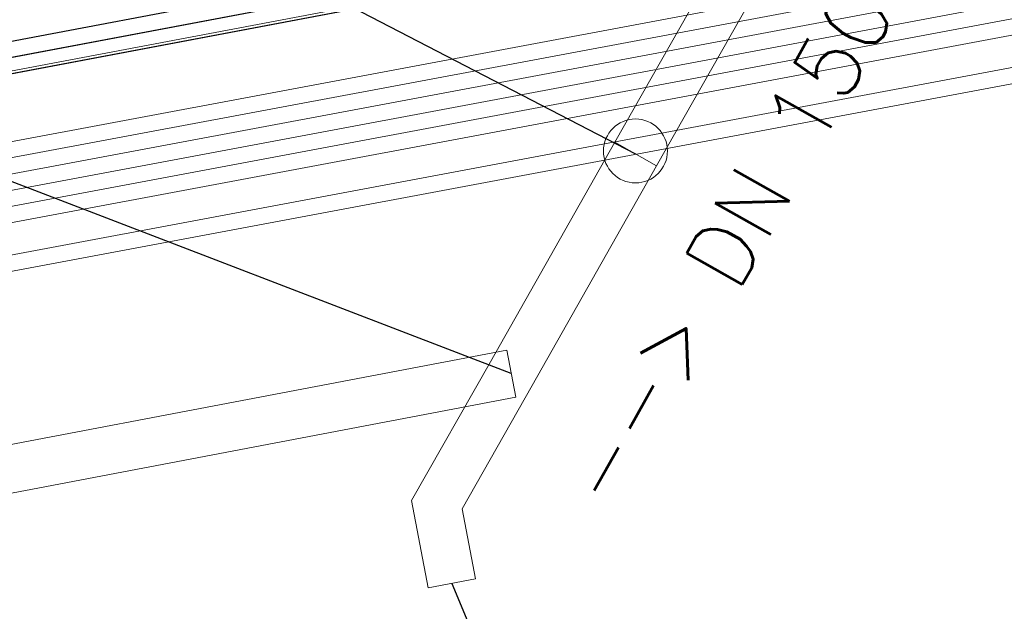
# Model space of a CAD drawing. Header units: metres. Extents: x -502 to 161, y -108 to 174.
# Tile 350 of 656: x -149.32 to -146.24, y -34.16 to -32.31. Entities that reach past the tile are written whole.
import ezdxf

# ---------------------------------------------------------------- set-up
doc = ezdxf.new("R2010")
doc.units = ezdxf.units.M
doc.header["$LTSCALE"] = 0.1
for name, color, linetype in [('BRI31-005.05-5p02-Koordinierung Lageplan 4. BA ZOB West 2022-06-15', 7, 'Continuous'), ('BRI31-005.06-5f07-Koordinierung Lageplan 4. BA ZOB Fernbusbahnh', 7, 'Continuous'), ('BRI32-005.02-5f05-Koordinierung Schemaplan 4 BA ZOB Teilbereich', 7, 'Continuous'), ('BRI32-005.03-5f06-Koordinierung Schemaplan 4 BA ZOB Teilbereich 2 Ost - Bahnhofsallee 2023-01-21', 7, 'Continuous')]:
    doc.layers.add(name, color=color, linetype=linetype)
doc.styles.add('Txt', font='txt_____.ttf')

msp = doc.modelspace()

# ---------------------------------------------------------------- linework, layer by layer
at = {"layer": 'BRI31-005.05-5p02-Koordinierung Lageplan 4. BA ZOB West 2022-06-15', "color": 1, "linetype": 'Continuous', "lineweight": 25, "true_color": 0xff0000, "transparency": 33554687}
for p, q in [((-147.3951, -32.727), (-150.1034, -31.3232)), ((-147.7841, -33.414), (-152.1884, -31.7222)), ((-147.9701, -34.07), (-146.4499, -37.7424))]:
    msp.add_line(p, q, dxfattribs=at)
at = {"layer": 'BRI31-005.05-5p02-Koordinierung Lageplan 4. BA ZOB West 2022-06-15', "color": 250, "linetype": 'Continuous', "lineweight": 25, "true_color": 0x333333, "transparency": 33554687, "flags": 128}
for points in [[(-56.5667, -14.3244), (-56.9487, -14.6244), (-57.8377, -15.3484), (-58.3257, -15.4954), (-59.9937, -15.7044), (-61.6697, -15.9144), (-63.7887, -16.4534), (-69.5837, -17.4834), (-75.3287, -18.4234), (-81.5687, -19.5644), (-84.6457, -20.1594), (-93.6297, -21.6994), (-104.3877, -23.8594), (-121.7187, -27.1554), (-122.6217, -27.3224), (-126.1537, -27.9814), (-137.6357, -30.1594), (-150.2927, -32.5534), (-151.8867, -32.8594), (-157.0417, -33.8394), (-163.2567, -32.9244), (-174.3647, -31.3244), (-178.3997, -30.6854)], [(-56.5467, -14.3734), (-56.9177, -14.6634), (-57.8137, -15.3934), (-58.3107, -15.5434), (-58.9957, -15.6304), (-59.9877, -15.7544), (-61.6607, -15.9634), (-63.7777, -16.5024), (-69.5757, -17.5324), (-75.3197, -18.4724), (-81.5597, -19.6134), (-84.6367, -20.2084), (-93.6207, -21.7484), (-104.3777, -23.9084), (-121.7097, -27.2044), (-122.6127, -27.3714), (-126.1447, -28.0304), (-137.6267, -30.2084), (-150.2837, -32.6024), (-151.8777, -32.9084), (-157.0407, -33.8904), (-163.2637, -32.9734), (-174.3717, -31.3734), (-178.4067, -30.7344)], [(-56.5277, -14.4214), (-56.8867, -14.7024), (-57.7897, -15.4384), (-58.2967, -15.5914), (-58.9897, -15.6804), (-59.9817, -15.8044), (-61.6517, -16.0124), (-63.7667, -16.5514), (-69.5677, -17.5814), (-75.3107, -18.5214), (-81.5507, -19.6624), (-84.6277, -20.2574), (-93.6117, -21.7974), (-104.3677, -23.9574), (-121.7007, -27.2534), (-122.6037, -27.4204), (-126.1357, -28.0794), (-137.6177, -30.2574), (-150.2747, -32.6514), (-151.8687, -32.9574), (-154.1107, -33.3844)]]:
    msp.add_lwpolyline(points, dxfattribs=at)
at = {"layer": 'BRI31-005.05-5p02-Koordinierung Lageplan 4. BA ZOB West 2022-06-15', "color": 7, "linetype": 'Continuous', "lineweight": 13, "transparency": 33554687, "flags": 128}
for points in [[(-61.4667, -16.5364), (-61.8967, -16.5874), (-64.8047, -17.0724), (-67.0677, -17.3534), (-81.2107, -19.8354), (-82.4137, -20.0454), (-83.9977, -20.3754), (-88.8717, -21.3944), (-93.5607, -22.0544), (-96.7847, -22.7254), (-98.7487, -23.1054), (-104.2927, -24.2564), (-104.8637, -24.3634), (-122.5617, -27.6464), (-126.0927, -28.3114), (-137.5747, -30.4814), (-151.2867, -33.0514), (-152.1117, -33.2054), (-156.9627, -34.1054), (-163.4867, -33.2114), (-174.4007, -31.5814), (-178.4277, -30.8814)], [(-61.4607, -16.5864), (-61.8897, -16.6374), (-64.7977, -17.1214), (-67.0607, -17.4024), (-81.2017, -19.8844), (-82.4047, -20.0944), (-83.9877, -20.4244), (-88.8627, -21.4434), (-93.5517, -22.1034), (-96.7747, -22.7744), (-98.7387, -23.1544), (-104.2827, -24.3054), (-104.8547, -24.4124), (-122.5527, -27.6954), (-126.0837, -28.3604), (-137.5657, -30.5304), (-151.2777, -33.1004), (-152.1027, -33.2544), (-156.9617, -34.1564), (-163.4937, -33.2604), (-174.4077, -31.6304), (-178.4347, -30.9304)], [(-178.4417, -30.9794), (-174.4147, -31.6794), (-163.5007, -33.3094), (-156.9607, -34.2074), (-152.0937, -33.3034), (-151.2687, -33.1494), (-137.5567, -30.5794), (-126.0747, -28.4094), (-122.5437, -27.7444), (-104.8457, -24.4614), (-104.2727, -24.3544), (-98.7287, -23.2034), (-96.7647, -22.8234), (-93.5427, -22.1524), (-88.8537, -21.4924), (-83.9777, -20.4734), (-82.3957, -20.1434), (-81.1927, -19.9334), (-67.0537, -17.4514), (-64.7907, -17.1704), (-61.8827, -16.6874), (-61.4547, -16.6364)], [(-61.4487, -16.6864), (-61.8757, -16.7374), (-64.7837, -17.2194), (-67.0467, -17.5004), (-81.1837, -19.9824), (-82.3867, -20.1924), (-83.9677, -20.5224), (-88.8447, -21.5414), (-93.5337, -22.2014), (-96.7547, -22.8724), (-98.7187, -23.2524), (-104.2627, -24.4034), (-104.8367, -24.5104), (-122.5347, -27.7934), (-126.0657, -28.4584), (-137.5477, -30.6284), (-151.2597, -33.1984), (-152.0847, -33.3524), (-156.9597, -34.2584), (-163.5077, -33.3584), (-174.4217, -31.7284), (-178.4487, -31.0284)], [(-178.4557, -31.0774), (-174.4287, -31.7774), (-163.5147, -33.4074), (-156.9587, -34.3094), (-152.0757, -33.4014), (-151.2507, -33.2474), (-137.5387, -30.6774), (-126.0567, -28.5074), (-122.5257, -27.8424), (-104.8277, -24.5594), (-104.2527, -24.4524), (-98.7087, -23.3014), (-96.7447, -22.9214), (-93.5247, -22.2504), (-88.8357, -21.5904), (-83.9577, -20.5714), (-82.3777, -20.2414), (-81.1747, -20.0314), (-67.0397, -17.5494), (-64.7767, -17.2684), (-61.8687, -16.7874), (-61.4427, -16.7364)], [(-178.4627, -31.1264), (-174.4357, -31.8264), (-163.5217, -33.4564), (-156.9577, -34.3604), (-152.0667, -33.4504), (-151.2417, -33.2964), (-137.5297, -30.7264), (-126.0477, -28.5564), (-122.5167, -27.8914), (-104.8187, -24.6084), (-104.2427, -24.5014), (-98.6987, -23.3504), (-96.7347, -22.9704), (-93.5157, -22.2994), (-88.8267, -21.6394), (-83.9477, -20.6204), (-82.3687, -20.2904), (-81.1657, -20.0804), (-67.0327, -17.5984), (-64.7697, -17.3174), (-61.8617, -16.8374), (-61.4367, -16.7864)], [(-96.7147, -23.0684), (-98.6787, -23.4484), (-104.2227, -24.5994), (-104.8007, -24.7064), (-122.4987, -27.9894), (-126.0287, -28.6544), (-137.5117, -30.8244), (-151.2237, -33.3944), (-152.0487, -33.5484), (-156.9557, -34.4624), (-163.5357, -33.5544), (-174.4497, -31.9244), (-178.4697, -31.1754)], [(-96.7047, -23.1184), (-98.6687, -23.4984), (-104.2127, -24.6474), (-104.7917, -24.7554), (-122.4897, -28.0384), (-126.0197, -28.7034), (-137.5027, -30.8734), (-151.2147, -33.4434), (-152.0397, -33.5974), (-156.9547, -34.5134), (-163.5427, -33.6034), (-174.4567, -31.9734), (-178.4767, -31.2244)]]:
    msp.add_lwpolyline(points, dxfattribs=at)
at = {"layer": 'BRI31-005.05-5p02-Koordinierung Lageplan 4. BA ZOB West 2022-06-15', "color": 35, "linetype": 'Continuous', "lineweight": 13, "true_color": 0x99724c, "transparency": 33554687, "flags": 128}
msp.add_lwpolyline([(-93.6127, -21.7884), (-104.3697, -23.9484), (-121.7017, -27.2444), (-122.6047, -27.4114), (-126.1367, -28.0704), (-137.6187, -30.2484), (-150.2757, -32.6424), (-151.8707, -32.9484), (-154.1167, -33.3754), (-154.2567, -33.5434), (-154.3317, -33.7634), (-154.1997, -34.4534), (-153.5657, -37.8804), (-153.2087, -40.8104), (-153.0367, -41.2454), (-151.5157, -44.7774), (-150.4287, -47.2014), (-149.9687, -47.5874), (-147.5347, -48.6044)], dxfattribs=at)
at = {"layer": 'BRI31-005.05-5p02-Koordinierung Lageplan 4. BA ZOB West 2022-06-15', "color": 1, "linetype": 'Continuous', "lineweight": 18, "true_color": 0xff0000, "transparency": 33554687, "flags": 128}
for points in [[(-147.3299, -32.764), (-146.3139, -30.974), (-146.4443, -30.9), (-147.4603, -32.69)], [(-147.7189, -33.451), (-147.3299, -32.764), (-147.4604, -32.69), (-147.8494, -33.377)], [(-155.0051, -34.8647), (-147.7701, -33.4877), (-147.7981, -33.3403), (-155.0331, -34.7173)], [(-147.8493, -33.3769), (-148.096, -33.811), (-148.0438, -34.0841)], [(-147.7189, -33.4511), (-147.9383, -33.837), (-147.9383, -33.837), (-147.8964, -34.0559), (-148.0438, -34.0841), (-148.096, -33.811), (-148.096, -33.811), (-147.8493, -33.3769)], [(-147.7189, -33.4511), (-147.9383, -33.837), (-147.8964, -34.0559)]]:
    msp.add_lwpolyline(points, dxfattribs=at)
at = {"layer": 'BRI31-005.05-5p02-Koordinierung Lageplan 4. BA ZOB West 2022-06-15', "color": 1, "linetype": 'Continuous', "lineweight": 18, "true_color": 0xff0000, "transparency": 33554687}
msp.add_circle((-147.3959, -32.7173), 0.1, dxfattribs=at)
at = {"layer": 'BRI31-005.06-5f07-Koordinierung Lageplan 4. BA ZOB Fernbusbahnh', "color": 250, "linetype": 'Continuous', "lineweight": 20, "true_color": 0x333333, "transparency": 33554687, "flags": 128}
for points in [[(-56.5667, -14.3244), (-56.9487, -14.6244), (-57.8377, -15.3484), (-58.3257, -15.4954), (-59.9937, -15.7044), (-61.6697, -15.9144), (-63.7887, -16.4534), (-69.5837, -17.4834), (-75.3287, -18.4234), (-81.5687, -19.5644), (-84.6457, -20.1594), (-93.6297, -21.6994), (-104.3877, -23.8594), (-121.7187, -27.1554), (-122.6217, -27.3224), (-126.1537, -27.9814), (-137.6357, -30.1594), (-150.2927, -32.5534), (-151.8867, -32.8594), (-157.0417, -33.8394), (-163.2567, -32.9244), (-174.3647, -31.3244), (-178.3997, -30.6854)], [(-56.5467, -14.3734), (-56.9177, -14.6634), (-57.8137, -15.3934), (-58.3107, -15.5434), (-58.9957, -15.6304), (-59.9877, -15.7544), (-61.6607, -15.9634), (-63.7777, -16.5024), (-69.5757, -17.5324), (-75.3197, -18.4724), (-81.5597, -19.6134), (-84.6367, -20.2084), (-93.6207, -21.7484), (-104.3777, -23.9084), (-121.7097, -27.2044), (-122.6127, -27.3714), (-126.1447, -28.0304), (-137.6267, -30.2084), (-150.2837, -32.6024), (-151.8777, -32.9084), (-157.0407, -33.8904), (-163.2637, -32.9734), (-174.3717, -31.3734), (-178.4067, -30.7344)]]:
    msp.add_lwpolyline(points, dxfattribs=at)
at = {"layer": 'BRI31-005.06-5f07-Koordinierung Lageplan 4. BA ZOB Fernbusbahnh', "color": 7, "linetype": 'Continuous', "lineweight": 9, "transparency": 33554687, "flags": 128}
for points in [[(-61.4667, -16.5364), (-61.8967, -16.5874), (-64.8047, -17.0724), (-67.0677, -17.3534), (-81.2107, -19.8354), (-82.4137, -20.0454), (-83.9977, -20.3754), (-88.8717, -21.3944), (-93.5607, -22.0544), (-96.7847, -22.7254), (-98.7487, -23.1054), (-104.2927, -24.2564), (-104.8637, -24.3634), (-122.5617, -27.6464), (-126.0927, -28.3114), (-137.5747, -30.4814), (-151.2867, -33.0514), (-152.1117, -33.2054), (-156.9627, -34.1054), (-163.4867, -33.2114), (-174.4007, -31.5814), (-178.4277, -30.8814)], [(-61.4607, -16.5864), (-61.8897, -16.6374), (-64.7977, -17.1214), (-67.0607, -17.4024), (-81.2017, -19.8844), (-82.4047, -20.0944), (-83.9877, -20.4244), (-88.8627, -21.4434), (-93.5517, -22.1034), (-96.7747, -22.7744), (-98.7387, -23.1544), (-104.2827, -24.3054), (-104.8547, -24.4124), (-122.5527, -27.6954), (-126.0837, -28.3604), (-137.5657, -30.5304), (-151.2777, -33.1004), (-152.1027, -33.2544), (-156.9617, -34.1564), (-163.4937, -33.2604), (-174.4077, -31.6304), (-178.4347, -30.9304)], [(-178.4417, -30.9794), (-174.4147, -31.6794), (-163.5007, -33.3094), (-156.9607, -34.2074), (-152.0937, -33.3034), (-151.2687, -33.1494), (-137.5567, -30.5794), (-126.0747, -28.4094), (-122.5437, -27.7444), (-104.8457, -24.4614), (-104.2727, -24.3544), (-98.7287, -23.2034), (-96.7647, -22.8234), (-93.5427, -22.1524), (-88.8537, -21.4924), (-83.9777, -20.4734), (-82.3957, -20.1434), (-81.1927, -19.9334), (-67.0537, -17.4514), (-64.7907, -17.1704), (-61.8827, -16.6874), (-61.4547, -16.6364)], [(-61.4487, -16.6864), (-61.8757, -16.7374), (-64.7837, -17.2194), (-67.0467, -17.5004), (-81.1837, -19.9824), (-82.3867, -20.1924), (-83.9677, -20.5224), (-88.8447, -21.5414), (-93.5337, -22.2014), (-96.7547, -22.8724), (-98.7187, -23.2524), (-104.2627, -24.4034), (-104.8367, -24.5104), (-122.5347, -27.7934), (-126.0657, -28.4584), (-137.5477, -30.6284), (-151.2597, -33.1984), (-152.0847, -33.3524), (-156.9597, -34.2584), (-163.5077, -33.3584), (-174.4217, -31.7284), (-178.4487, -31.0284)], [(-178.4557, -31.0774), (-174.4287, -31.7774), (-163.5147, -33.4074), (-156.9587, -34.3094), (-152.0757, -33.4014), (-151.2507, -33.2474), (-137.5387, -30.6774), (-126.0567, -28.5074), (-122.5257, -27.8424), (-104.8277, -24.5594), (-104.2527, -24.4524), (-98.7087, -23.3014), (-96.7447, -22.9214), (-93.5247, -22.2504), (-88.8357, -21.5904), (-83.9577, -20.5714), (-82.3777, -20.2414), (-81.1747, -20.0314), (-67.0397, -17.5494), (-64.7767, -17.2684), (-61.8687, -16.7874), (-61.4427, -16.7364)], [(-178.4627, -31.1264), (-174.4357, -31.8264), (-163.5217, -33.4564), (-156.9577, -34.3604), (-152.0667, -33.4504), (-151.2417, -33.2964), (-137.5297, -30.7264), (-126.0477, -28.5564), (-122.5167, -27.8914), (-104.8187, -24.6084), (-104.2427, -24.5014), (-98.6987, -23.3504), (-96.7347, -22.9704), (-93.5157, -22.2994), (-88.8267, -21.6394), (-83.9477, -20.6204), (-82.3687, -20.2904), (-81.1657, -20.0804), (-67.0327, -17.5984), (-64.7697, -17.3174), (-61.8617, -16.8374), (-61.4367, -16.7864)], [(-96.7147, -23.0684), (-98.6787, -23.4484), (-104.2227, -24.5994), (-104.8007, -24.7064), (-122.4987, -27.9894), (-126.0287, -28.6544), (-137.5117, -30.8244), (-151.2237, -33.3944), (-152.0487, -33.5484), (-156.9557, -34.4624), (-163.5357, -33.5544), (-174.4497, -31.9244), (-178.4697, -31.1754)], [(-96.7047, -23.1184), (-98.6687, -23.4984), (-104.2127, -24.6474), (-104.7917, -24.7554), (-122.4897, -28.0384), (-126.0197, -28.7034), (-137.5027, -30.8734), (-151.2147, -33.4434), (-152.0397, -33.5974), (-156.9547, -34.5134), (-163.5427, -33.6034), (-174.4567, -31.9734), (-178.4767, -31.2244)]]:
    msp.add_lwpolyline(points, dxfattribs=at)
at = {"layer": 'BRI32-005.02-5f05-Koordinierung Schemaplan 4 BA ZOB Teilbereich', "color": 250, "linetype": 'Continuous', "lineweight": 25, "true_color": 0x333333, "transparency": 33554687, "flags": 128}
for points in [[(-56.5667, -14.3244), (-56.9487, -14.6244), (-57.8377, -15.3484), (-58.3257, -15.4954), (-59.9937, -15.7044), (-61.6697, -15.9144), (-63.7887, -16.4534), (-69.5837, -17.4834), (-75.3287, -18.4234), (-81.5687, -19.5644), (-84.6457, -20.1594), (-93.6297, -21.6994), (-104.3877, -23.8594), (-121.7187, -27.1554), (-122.6217, -27.3224), (-126.1537, -27.9814), (-137.6357, -30.1594), (-150.2927, -32.5534), (-151.8867, -32.8594), (-157.0417, -33.8394), (-163.2567, -32.9244), (-174.3647, -31.3244), (-178.3997, -30.6854)], [(-56.5467, -14.3734), (-56.9177, -14.6634), (-57.8137, -15.3934), (-58.3107, -15.5434), (-58.9957, -15.6304), (-59.9877, -15.7544), (-61.6607, -15.9634), (-63.7777, -16.5024), (-69.5757, -17.5324), (-75.3197, -18.4724), (-81.5597, -19.6134), (-84.6367, -20.2084), (-93.6207, -21.7484), (-104.3777, -23.9084), (-121.7097, -27.2044), (-122.6127, -27.3714), (-126.1447, -28.0304), (-137.6267, -30.2084), (-150.2837, -32.6024), (-151.8777, -32.9084), (-157.0407, -33.8904), (-163.2637, -32.9734), (-174.3717, -31.3734), (-178.4067, -30.7344)], [(-56.5277, -14.4214), (-56.8867, -14.7024), (-57.7897, -15.4384), (-58.2967, -15.5914), (-58.9897, -15.6804), (-59.9817, -15.8044), (-61.6517, -16.0124), (-63.7667, -16.5514), (-69.5677, -17.5814), (-75.3107, -18.5214), (-81.5507, -19.6624), (-84.6277, -20.2574), (-93.6117, -21.7974), (-104.3677, -23.9574), (-121.7007, -27.2534), (-122.6037, -27.4204), (-126.1357, -28.0794), (-137.6177, -30.2574), (-150.2747, -32.6514), (-151.8687, -32.9574), (-154.1107, -33.3844)]]:
    msp.add_lwpolyline(points, dxfattribs=at)
at = {"layer": 'BRI32-005.02-5f05-Koordinierung Schemaplan 4 BA ZOB Teilbereich', "color": 35, "linetype": 'Continuous', "lineweight": 13, "true_color": 0x99724c, "transparency": 33554687, "flags": 128}
msp.add_lwpolyline([(-93.6127, -21.7884), (-104.3697, -23.9484), (-121.7017, -27.2444), (-122.6047, -27.4114), (-126.1367, -28.0704), (-137.6187, -30.2484), (-150.2757, -32.6424), (-151.8707, -32.9484), (-154.1167, -33.3754), (-154.2567, -33.5434), (-154.3317, -33.7634), (-154.1997, -34.4534), (-153.5657, -37.8804), (-153.2087, -40.8104), (-153.0367, -41.2454), (-151.5157, -44.7774), (-150.4287, -47.2014), (-149.9687, -47.5874), (-147.5347, -48.6044)], dxfattribs=at)
at = {"layer": 'BRI32-005.02-5f05-Koordinierung Schemaplan 4 BA ZOB Teilbereich', "color": 7, "linetype": 'Continuous', "lineweight": 13, "transparency": 33554687, "flags": 128}
for points in [[(-96.7147, -23.0684), (-98.6787, -23.4484), (-104.2227, -24.5994), (-104.8007, -24.7064), (-122.4987, -27.9894), (-126.0287, -28.6544), (-137.5117, -30.8244), (-151.2237, -33.3944), (-152.0487, -33.5484), (-156.9557, -34.4624), (-163.5357, -33.5544), (-174.4497, -31.9244), (-178.4697, -31.1754)], [(-96.7047, -23.1184), (-98.6687, -23.4984), (-104.2127, -24.6474), (-104.7917, -24.7554), (-122.4897, -28.0384), (-126.0197, -28.7034), (-137.5027, -30.8734), (-151.2147, -33.4434), (-152.0397, -33.5974), (-156.9547, -34.5134), (-163.5427, -33.6034), (-174.4567, -31.9734), (-178.4767, -31.2244)]]:
    msp.add_lwpolyline(points, dxfattribs=at)
at = {"layer": 'BRI32-005.03-5f06-Koordinierung Schemaplan 4 BA ZOB Teilbereich 2 Ost - Bahnhofsallee 2023-01-21', "color": 250, "linetype": 'Continuous', "lineweight": 20, "true_color": 0x333333, "transparency": 33554687, "flags": 128}
for points in [[(-56.5667, -14.3244), (-56.9487, -14.6244), (-57.8377, -15.3484), (-58.3257, -15.4954), (-59.9937, -15.7044), (-61.6697, -15.9144), (-63.7887, -16.4534), (-69.5837, -17.4834), (-75.3287, -18.4234), (-81.5687, -19.5644), (-84.6457, -20.1594), (-93.6297, -21.6994), (-104.3877, -23.8594), (-121.7187, -27.1554), (-122.6217, -27.3224), (-126.1537, -27.9814), (-137.6357, -30.1594), (-150.2927, -32.5534), (-151.8867, -32.8594), (-157.0417, -33.8394), (-163.2567, -32.9244), (-174.3647, -31.3244), (-178.3997, -30.6854)], [(-56.5467, -14.3734), (-56.9177, -14.6634), (-57.8137, -15.3934), (-58.3107, -15.5434), (-58.9957, -15.6304), (-59.9877, -15.7544), (-61.6607, -15.9634), (-63.7777, -16.5024), (-69.5757, -17.5324), (-75.3197, -18.4724), (-81.5597, -19.6134), (-84.6367, -20.2084), (-93.6207, -21.7484), (-104.3777, -23.9084), (-121.7097, -27.2044), (-122.6127, -27.3714), (-126.1447, -28.0304), (-137.6267, -30.2084), (-150.2837, -32.6024), (-151.8777, -32.9084), (-157.0407, -33.8904), (-163.2637, -32.9734), (-174.3717, -31.3734), (-178.4067, -30.7344)], [(-56.5277, -14.4214), (-56.8867, -14.7024), (-57.7897, -15.4384), (-58.2967, -15.5914), (-58.9897, -15.6804), (-59.9817, -15.8044), (-61.6517, -16.0124), (-63.7667, -16.5514), (-69.5677, -17.5814), (-75.3107, -18.5214), (-81.5507, -19.6624), (-84.6277, -20.2574), (-93.6117, -21.7974), (-104.3677, -23.9574), (-121.7007, -27.2534), (-122.6037, -27.4204), (-126.1357, -28.0794), (-137.6177, -30.2574), (-150.2747, -32.6514), (-151.8687, -32.9574), (-154.1107, -33.3844)]]:
    msp.add_lwpolyline(points, dxfattribs=at)
at = {"layer": 'BRI32-005.03-5f06-Koordinierung Schemaplan 4 BA ZOB Teilbereich 2 Ost - Bahnhofsallee 2023-01-21', "color": 7, "linetype": 'Continuous', "lineweight": 9, "transparency": 33554687, "flags": 128}
for points in [[(-61.4667, -16.5364), (-61.8967, -16.5874), (-64.8047, -17.0724), (-67.0677, -17.3534), (-81.2107, -19.8354), (-82.4137, -20.0454), (-83.9977, -20.3754), (-88.8717, -21.3944), (-93.5607, -22.0544), (-96.7847, -22.7254), (-98.7487, -23.1054), (-104.2927, -24.2564), (-104.8637, -24.3634), (-122.5617, -27.6464), (-126.0927, -28.3114), (-137.5747, -30.4814), (-151.2867, -33.0514), (-152.1117, -33.2054), (-156.9627, -34.1054), (-163.4867, -33.2114), (-174.4007, -31.5814), (-178.4277, -30.8814)], [(-61.4607, -16.5864), (-61.8897, -16.6374), (-64.7977, -17.1214), (-67.0607, -17.4024), (-81.2017, -19.8844), (-82.4047, -20.0944), (-83.9877, -20.4244), (-88.8627, -21.4434), (-93.5517, -22.1034), (-96.7747, -22.7744), (-98.7387, -23.1544), (-104.2827, -24.3054), (-104.8547, -24.4124), (-122.5527, -27.6954), (-126.0837, -28.3604), (-137.5657, -30.5304), (-151.2777, -33.1004), (-152.1027, -33.2544), (-156.9617, -34.1564), (-163.4937, -33.2604), (-174.4077, -31.6304), (-178.4347, -30.9304)], [(-178.4417, -30.9794), (-174.4147, -31.6794), (-163.5007, -33.3094), (-156.9607, -34.2074), (-152.0937, -33.3034), (-151.2687, -33.1494), (-137.5567, -30.5794), (-126.0747, -28.4094), (-122.5437, -27.7444), (-104.8457, -24.4614), (-104.2727, -24.3544), (-98.7287, -23.2034), (-96.7647, -22.8234), (-93.5427, -22.1524), (-88.8537, -21.4924), (-83.9777, -20.4734), (-82.3957, -20.1434), (-81.1927, -19.9334), (-67.0537, -17.4514), (-64.7907, -17.1704), (-61.8827, -16.6874), (-61.4547, -16.6364)], [(-61.4487, -16.6864), (-61.8757, -16.7374), (-64.7837, -17.2194), (-67.0467, -17.5004), (-81.1837, -19.9824), (-82.3867, -20.1924), (-83.9677, -20.5224), (-88.8447, -21.5414), (-93.5337, -22.2014), (-96.7547, -22.8724), (-98.7187, -23.2524), (-104.2627, -24.4034), (-104.8367, -24.5104), (-122.5347, -27.7934), (-126.0657, -28.4584), (-137.5477, -30.6284), (-151.2597, -33.1984), (-152.0847, -33.3524), (-156.9597, -34.2584), (-163.5077, -33.3584), (-174.4217, -31.7284), (-178.4487, -31.0284)], [(-178.4557, -31.0774), (-174.4287, -31.7774), (-163.5147, -33.4074), (-156.9587, -34.3094), (-152.0757, -33.4014), (-151.2507, -33.2474), (-137.5387, -30.6774), (-126.0567, -28.5074), (-122.5257, -27.8424), (-104.8277, -24.5594), (-104.2527, -24.4524), (-98.7087, -23.3014), (-96.7447, -22.9214), (-93.5247, -22.2504), (-88.8357, -21.5904), (-83.9577, -20.5714), (-82.3777, -20.2414), (-81.1747, -20.0314), (-67.0397, -17.5494), (-64.7767, -17.2684), (-61.8687, -16.7874), (-61.4427, -16.7364)], [(-178.4627, -31.1264), (-174.4357, -31.8264), (-163.5217, -33.4564), (-156.9577, -34.3604), (-152.0667, -33.4504), (-151.2417, -33.2964), (-137.5297, -30.7264), (-126.0477, -28.5564), (-122.5167, -27.8914), (-104.8187, -24.6084), (-104.2427, -24.5014), (-98.6987, -23.3504), (-96.7347, -22.9704), (-93.5157, -22.2994), (-88.8267, -21.6394), (-83.9477, -20.6204), (-82.3687, -20.2904), (-81.1657, -20.0804), (-67.0327, -17.5984), (-64.7697, -17.3174), (-61.8617, -16.8374), (-61.4367, -16.7864)], [(-96.7147, -23.0684), (-98.6787, -23.4484), (-104.2227, -24.5994), (-104.8007, -24.7064), (-122.4987, -27.9894), (-126.0287, -28.6544), (-137.5117, -30.8244), (-151.2237, -33.3944), (-152.0487, -33.5484), (-156.9557, -34.4624), (-163.5357, -33.5544), (-174.4497, -31.9244), (-178.4697, -31.1754)], [(-96.7047, -23.1184), (-98.6687, -23.4984), (-104.2127, -24.6474), (-104.7917, -24.7554), (-122.4897, -28.0384), (-126.0197, -28.7034), (-137.5027, -30.8734), (-151.2147, -33.4434), (-152.0397, -33.5974), (-156.9547, -34.5134), (-163.5427, -33.6034), (-174.4567, -31.9734), (-178.4767, -31.2244)]]:
    msp.add_lwpolyline(points, dxfattribs=at)
at = {"layer": 'BRI32-005.03-5f06-Koordinierung Schemaplan 4 BA ZOB Teilbereich 2 Ost - Bahnhofsallee 2023-01-21', "color": 35, "linetype": 'Continuous', "lineweight": 9, "true_color": 0x99724c, "transparency": 33554687, "flags": 128}
msp.add_lwpolyline([(-93.6127, -21.7884), (-104.3697, -23.9484), (-121.7017, -27.2444), (-122.6047, -27.4114), (-126.1367, -28.0704), (-137.6187, -30.2484), (-150.2757, -32.6424), (-151.8707, -32.9484), (-154.1167, -33.3754), (-154.2567, -33.5434), (-154.3317, -33.7634), (-154.1997, -34.4534), (-153.5657, -37.8804), (-153.2087, -40.8104), (-153.0367, -41.2454), (-151.5157, -44.7774), (-150.4287, -47.2014), (-149.9687, -47.5874), (-147.5347, -48.6044)], dxfattribs=at)

# ---------------------------------------------------------------- texts
at = {"layer": 'BRI31-005.05-5p02-Koordinierung Lageplan 4. BA ZOB West 2022-06-15', "color": 1, "true_color": 0xff0000, "transparency": 33554687, "insert": (-147.6412, -33.7531), "char_height": 0.2, "attachment_point": 1, "rotation": 60.4802, "line_spacing_factor": 0.25, "style": 'Txt'}
msp.add_mtext('--> DN 150', dxfattribs=at)

doc.saveas('drawing.dxf')
